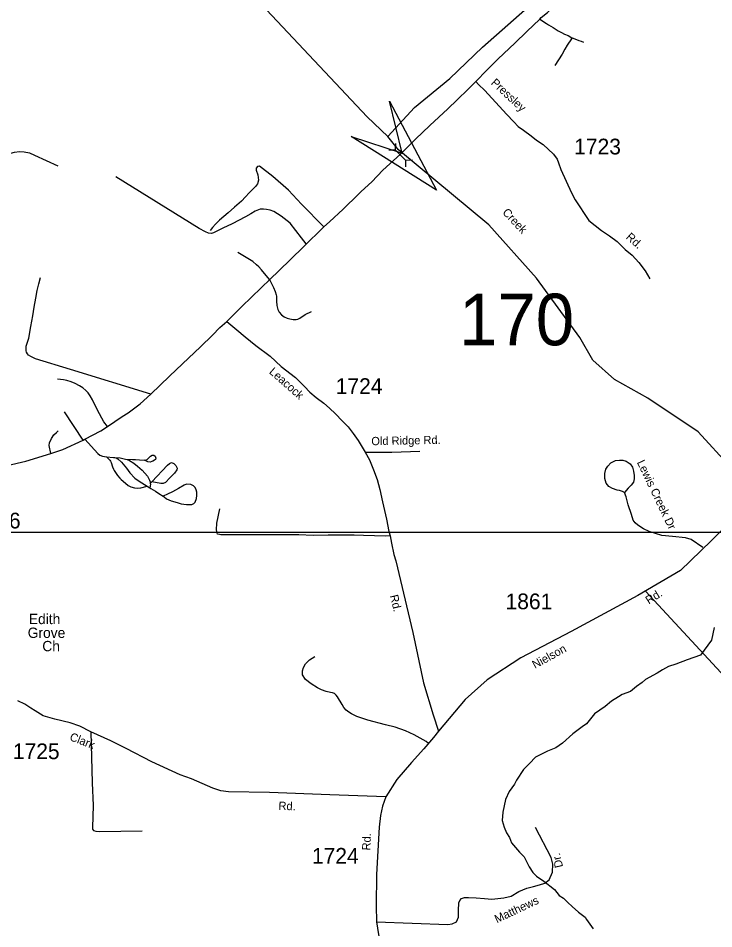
# Model space of a CAD drawing. Extents: x 884530 to 1028605, y 526725 to 653634.
# Drawn here: x 996441 to 1001971, y 605441 to 612677 of the extents above; entities that cross this region are included whole.
import ezdxf

# ---------------------------------------------------------------- set-up
doc = ezdxf.new("R2010")
doc.units = 0
for name, color, linetype in [('Exist Cultural Church Label', 7, 'Continuous'), ('Exist Hydrographic Creek Single Shore', 7, 'Continuous'), ('Exist Hydrographic Creek Single Shore Label', 7, 'Continuous'), ('Exist Road Non-System Type 51', 7, 'Continuous'), ('Exist Road Non-System Type 51 Label', 7, 'Continuous'), ('Exist Road Primary US Attributed', 7, 'Continuous'), ('Exist Road Secondary Structure Culvert Attributed CELL', 7, 'Continuous'), ('Exist Road Secondary Structure Culvert CELL', 7, 'Continuous'), ('Exist Road Secondary Structure Standard Bridge Number Label', 7, 'Continuous'), ('Exist Road Secondary Type 41 Attributed', 7, 'Continuous'), ('Exist Road Secondary Type 51 Attributed', 7, 'Continuous'), ('Exist Road Secondary Type 51 Label', 7, 'Continuous'), ('Exist Road Secondary Type 51 Number Label', 7, 'Continuous'), ('Map Preparation Inset Cut Line', 7, 'Continuous')]:
    doc.layers.add(name, color=color, linetype=linetype)

msp = doc.modelspace()

# ---------------------------------------------------------------- linework, layer by layer
at = {"layer": 'Exist Hydrographic Creek Single Shore'}
for points in [[(999379.1, 611738), (999215.1, 611892.8), (997490.1, 613728.6), (997278.4, 613826.1), (997003.5, 614145.3), (996820.7, 614214.7), (996598.8, 614339.6), (996402.4, 614374), (996194.4, 614138.6), (996077, 613868.6), (995873.9, 613524.8), (995684.9, 613364.5), (995557.6, 613291.6), (994865, 613017.7), (994462.8, 612705.4), (994233.9, 612608.2), (994116, 612656.8)], [(999379.1, 611738), (999590.9, 611966.7), (999873.9, 612197.3), (1000132.4, 612448.1), (1000534.5, 612803.3)], [(1002324.3, 608763.5), (1002251.2, 608933.4), (1002103.6, 609109.7), (1001848.2, 609390.7), (1001447, 609658.9), (1001181.7, 609805.4), (1001009.6, 609960.2), (1000907.1, 610139.5), (1000561.9, 610610.9), (1000184.2, 611036.1), (999463.8, 611632.5), (999379.1, 611738)], [(1001975.1, 607834.1), (1001952, 607733.8), (1001864.8, 607615.2), (1001758.8, 607577.4), (1001669.2, 607544.9), (1001612.2, 607525.2), (1001563, 607499.2), (1001521.7, 607472.8), (1001429.3, 607422.5), (1001402.2, 607399.5), (1001356.7, 607367.3), (1001308.8, 607327.2), (1001243.7, 607303.7), (1001212.7, 607285), (1001159.2, 607251.1), (1001107.1, 607207.1), (1001022.4, 607148.4), (1000958.9, 607068.8), (1000925.8, 607046.2), (1000851.1, 606989.1), (1000767.8, 606916.3), (1000716.1, 606880.3), (1000648.7, 606853), (1000554.4, 606804.8), (1000506.1, 606754.7), (1000457.9, 606706.5), (1000404.1, 606622.4), (1000386.8, 606591.2), (1000344.1, 606532.7), (1000315.4, 606469.8), (1000293, 606368.4), (1000290.1, 606300.4), (1000305.9, 606247.7), (1000322.1, 606204.8), (1000348.5, 606167.7), (1000362.7, 606123), (1000425.8, 606050.2), (1000464.3, 606012.6), (1000503, 605932.8), (1000533.2, 605887.4), (1000562, 605858.2), (1000620.5, 605819.8), (1000653.4, 605792.3), (1000669, 605781.7), (1000705.8, 605752), (1000742, 605706.5), (1000777.3, 605685), (1000811.9, 605649.5), (1000846.6, 605618), (1000894.8, 605571.9), (1000949.3, 605533.6), (1000960.6, 605515.1), (1001013.5, 605440.7)]]:
    msp.add_lwpolyline(points, dxfattribs=at)
at = {"layer": 'Exist Road Non-System Type 51'}
for p, q in [((996958.9, 609324.3), (996809.5, 609548.5)), ((997467.7, 608957.7), (997488.3, 608945.3))]:
    msp.add_line(p, q, dxfattribs=at)
for points in [[(1000587.2, 612670.3), (1000640.6, 612636), (1000658.5, 612625), (1000694.9, 612604.6), (1000734.7, 612577.8), (1000759.9, 612562.6), (1000785.8, 612549.6), (1000813.8, 612538.7), (1000843.4, 612521.9), (1000846.7, 612520.7)], [(1000846.7, 612520.7), (1000830.5, 612498.4), (1000816.6, 612478.9), (1000805.9, 612462.8), (1000788.3, 612431.2), (1000767.2, 612391.8), (1000708.7, 612302.1)], [(1000846.7, 612520.7), (1000880, 612508.5), (1000899.2, 612501.2), (1000917.5, 612494.2), (1000935.3, 612487.2)], [(996259.2, 611570), (996333.7, 611591.3), (996412.8, 611613.8), (996450.8, 611618.7), (996487.6, 611615), (996530, 611606.2), (996571.2, 611590.1), (996756.2, 611504.1)], [(998871.1, 611020.5), (998694.6, 611198.4), (998589.5, 611311.9), (998466, 611420.5), (998359.1, 611500.6), (998344, 611497.6), (998333.7, 611484.4), (998334, 611469.2), (998347.7, 611433.6), (998352.1, 611391.5), (998344.2, 611362.2), (998327.3, 611339.5), (998307.2, 611319.7), (998277.2, 611289.1), (998248, 611257.2), (998215.8, 611223.5), (998162, 611174.5), (998110, 611131.9), (998042.5, 611071.5), (998010, 611039.9), (997986, 611015.4), (997967, 610991)], [(998729.7, 610883.1), (998712.8, 610908.3), (998694.6, 610932.3), (998604.4, 611049.1), (998531.3, 611103.8), (998472.5, 611142.2), (998443.7, 611152.9), (998416.1, 611157.7), (998392.1, 611158.9), (998364.6, 611160.1), (998326.1, 611143.3), (998291.4, 611122.9), (998248.2, 611100.1), (998142.6, 611043.7), (998067.9, 611007.8), (997995.1, 610970.6), (997976.8, 610967.2), (997954.5, 610970), (997929.2, 610979.8), (997878.7, 611006.5), (997218.2, 611417.6)], [(998438.9, 610601.6), (998376.4, 610677.7), (998353.3, 610701), (998336, 610718.3), (998308, 610744.1), (998241.1, 610783), (998187.1, 610815.4)], [(997497, 609688.9), (996857.7, 609884.7), (996578.9, 609971.7), (996541.6, 609987.8), (996522.8, 610000.6), (996515.1, 610010), (996507.9, 610022.2), (996503.4, 610033.2), (996505.1, 610045.4), (996505.5, 610072.2), (996524.8, 610135.5), (996542.3, 610228.4), (996556.7, 610311.6), (996568.2, 610380.5), (996580.4, 610452.3), (996592.6, 610513.2), (996604.8, 610566), (996619.7, 610617.4)], [(998438.9, 610601.6), (998472.1, 610538.4), (998483.4, 610505.7), (998491, 610478.2), (998493.7, 610468.6), (998495.8, 610429.4), (998498.1, 610393.4), (998505.7, 610363.6), (998517.2, 610341.8), (998533.4, 610320.5), (998555.7, 610304.6), (998578.4, 610294.4), (998601.3, 610288.9), (998626.2, 610283.2), (998650, 610283.6), (998665.7, 610285.7), (998681.4, 610293.5), (998722, 610323.3), (998774.1, 610346.2)], [(997151.8, 609431.8), (997121.3, 609469.5), (997071.7, 609562), (997030.7, 609644), (997012.4, 609677.3), (996996.3, 609701.1), (996979.7, 609719.4), (996954.7, 609739.4), (996928.7, 609757.1), (996894.8, 609774.9), (996861.1, 609788.8), (996828.3, 609798.2), (996801.2, 609804.2), (996754.6, 609809.8)], [(996700.7, 609216.9), (996686.2, 609281.8), (996689.1, 609303.6), (996706.5, 609336.9), (996724.5, 609367.5), (996745.8, 609386.3), (996760.1, 609397.8)], [(996971.8, 609331.5), (997075.1, 609218.8), (997090.2, 609205.6), (997112.7, 609196.2), (997142.8, 609190.8)], [(999199.3, 609229.7), (999412.3, 609229.5), (999633.3, 609237.1)], [(997142.8, 609190.8), (997199, 609187.2), (997210.4, 609186.1)], [(997142.8, 609190.8), (997161.5, 609173.2), (997168.6, 609165), (997174.6, 609156.7), (997179.4, 609145.9), (997190.8, 609112.2), (997199.1, 609092.9), (997205, 609081.7), (997230.7, 609044.1), (997249.8, 609023.4), (997261.1, 609012.1), (997293.8, 608982.3), (997316.6, 608964.5), (997336.8, 608952.7), (997366.5, 608944.6), (997388.1, 608941.9), (997415, 608944.6), (997467.7, 608957.7)], [(997210.4, 609186.1), (997251.7, 609184.9), (997293.7, 609173.4)], [(997210.4, 609186.1), (997210.8, 609186.1), (997220.2, 609183.7), (997233, 609175.5), (997262.9, 609149.2), (997302.4, 609102.3), (997328, 609065.3), (997368.1, 609023.4), (997403.8, 608997.1), (997467.7, 608957.7)], [(997293.7, 609173.4), (997351.2, 609170.9), (997373.6, 609170.9), (997405.2, 609167.2), (997444.8, 609164.7), (997450.2, 609164.4), (997466.2, 609171), (997485.1, 609189.8), (997492.3, 609198.1), (997506.6, 609206), (997520.2, 609206), (997530.9, 609197.9), (997536.3, 609181.7), (997533.6, 609171), (997525.5, 609165.6), (997512.1, 609157.5), (997503.3, 609153.9), (997490.1, 609150.2), (997471.7, 609152.1), (997444.8, 609164.7)], [(997293.7, 609173.4), (997306.9, 609169.7), (997326.8, 609162.4), (997360.6, 609141.8), (997388.8, 609117.3), (997426.3, 609085.4), (997469.6, 609038.4), (997483.9, 609007.3), (997489.4, 608993.3), (997491.3, 608979.8)], [(997491.3, 608979.8), (997504.3, 608993.5), (997629.2, 609126.7), (997644.2, 609139.9), (997661.1, 609145.5), (997678, 609139.9), (997695, 609123), (997706.2, 609100.4), (997702.4, 609087.3), (997683.7, 609062.9), (997646.2, 609025.3), (997612.3, 608987.8), (997593.1, 608979.3), (997576.3, 608979.3), (997504.3, 608993.5)], [(1001883.9, 608469.8), (1001792.5, 608533.4), (1001745.7, 608547.9), (1001643, 608557.6), (1001559.6, 608565.6), (1001457, 608597.6), (1001413.1, 608619.1), (1001367.2, 608649.6), (1001347.4, 608666.5), (1001330.3, 608687.4), (1001316, 608733.9), (1001290.2, 608809.3), (1001274.2, 608875), (1001261.2, 608907.5), (1001245.3, 608916.6), (1001221.1, 608924.7), (1001203, 608926.7), (1001166.6, 608938.8), (1001138.3, 608955), (1001116.1, 608981.3), (1001104.1, 609019.6), (1001104.1, 609060), (1001112, 609092.3), (1001128.2, 609118.5), (1001152.5, 609144.8), (1001190.8, 609163), (1001223.1, 609165), (1001247.4, 609165), (1001273.6, 609156.9), (1001305.9, 609136.7), (1001326.1, 609108.4), (1001333.7, 609078.5), (1001338.2, 609043.3), (1001338.2, 609015.9), (1001332.2, 608989.9), (1001315.4, 608965.5), (1001291.8, 608942.9), (1001261.2, 608907.5)], [(997491.3, 608979.8), (997492.1, 608974.5), (997488.3, 608945.3)], [(997488.3, 608945.3), (997495.9, 608940.8), (997533.5, 608918.3), (997559.7, 608901.3), (997593, 608878.6), (997601, 608873.2), (997620.1, 608858.1), (997657.3, 608841.3), (997706.2, 608828.1), (997736.2, 608819.1), (997779.4, 608813.1), (997821.8, 608813.6), (997838.2, 608820.6), (997847.1, 608831.8), (997858.1, 608861.6), (997861.7, 608885.1), (997860.2, 608910.8), (997855.7, 608929.7), (997847.5, 608947.3), (997834.6, 608961.3), (997813.3, 608970.8), (997779.5, 608974.2), (997759.7, 608965.3), (997714.7, 608940), (997667.1, 608914.8), (997627.8, 608895.1), (997593, 608878.6)], [(999704.2, 606912.9), (999684.3, 606929), (999589.1, 606983.2), (999519.2, 607015.2), (999439.3, 607043.1), (999361.4, 607063.1), (999221.6, 607099.1), (999133.7, 607127.1), (999092.3, 607148.5), (999068.6, 607162.4), (999047.8, 607179), (999030.1, 607199.9), (999017.2, 607222.4), (998980.2, 607285.2), (998969, 607298.6), (998956.6, 607309.8), (998940.9, 607316.2), (998923.9, 607319.4), (998890.3, 607327), (998853.9, 607339.1), (998820.5, 607357), (998771.3, 607387.7), (998725.1, 607421.7), (998700.8, 607458.1), (998700.8, 607489.7), (998708.2, 607516.4), (998726.5, 607546.8), (998758.1, 607577.1), (998799.3, 607605.1)], [(997018.1, 607006), (997028.6, 606601.1), (997036.8, 606421.9), (997031.7, 606244.7), (997033.3, 606231.6), (997040.8, 606222.4), (997057.5, 606217), (997086.8, 606214.9), (997428.1, 606220.4)], [(999291.1, 605497.6), (999857.6, 605475.1), (999891.3, 605480.7), (999925, 605497.6), (999941.9, 605534.1), (999940.6, 605587.4), (999943.6, 605648), (999952.8, 605666.8), (999965.3, 605682.4), (999989, 605689), (1000020.2, 605690.1), (1000082.3, 605685.8), (1000149.7, 605682.9), (1000205.9, 605677.3), (1000253.7, 605682.9), (1000301.5, 605685.8), (1000360.3, 605699.8), (1000422.2, 605736.3), (1000484, 605764.4), (1000537.4, 605778.4), (1000585.2, 605789.7), (1000627.2, 605803.7), (1000663.7, 605829), (1000689, 605890.8), (1000691.9, 605955.4), (1000679.6, 606008.8), (1000554.2, 606244.7)]]:
    msp.add_lwpolyline(points, dxfattribs=at)
at = {"layer": 'Exist Road Non-System Type 51 Label'}
for points in [[(999397.4, 608562.7), (999363.1, 608561.7), (999275.1, 608562.7), (999187.4, 608567.7), (999111.4, 608570.2), (999029.2, 608568.9), (998905.1, 608569.1), (998787.1, 608567.1), (998673.1, 608570.8), (998553.1, 608572.8), (998458.9, 608571.9), (998358.8, 608571.3), (998236.8, 608571.4), (998110.7, 608571.5), (998052.7, 608571.4), (998040.8, 608573.9), (998026.8, 608576.4), (998023.2, 608588.4), (998017.9, 608612.8), (998019.8, 608664.7), (998043.5, 608777.9)], [(1001430.3, 608121.5), (1002491.6, 606975.8)]]:
    msp.add_lwpolyline(points, dxfattribs=at)
at = {"layer": 'Exist Road Primary US Attributed'}
for points in [[(1000079, 612173.2), (1000167.2, 612263.2), (1000258.3, 612353.3), (1000390.6, 612479.1), (1000485.3, 612570.7), (1000587.2, 612670.3), (1000600.2, 612681.8), (1000649.1, 612723.1), (1000768.3, 612839.3), (1000901.7, 612967.7), (1000938.6, 613002.2)], [(998100.8, 610267.1), (998220.1, 610387), (998373.1, 610534), (998443.2, 610602.9), (998514.1, 610668.6), (998609.3, 610762.1), (998709.4, 610861.1), (998871.1, 611020.5), (998916.9, 611059.1), (999023.8, 611159.4), (999145.6, 611279.5), (999167.2, 611299.1), (999251.8, 611377.7), (999340.9, 611468.8), (999481.6, 611596.4), (999598.9, 611714.9), (999713, 611825.6), (999855.9, 611956.9), (999930.3, 612027.8), (1000018.5, 612112.6), (1000079, 612173.2)], [(995920.7, 609089.4), (996051.7, 609091.7), (996170.9, 609102.4), (996245.3, 609108.1), (996293.7, 609116.5), (996354.6, 609123.8), (996500.9, 609156.6), (996700.7, 609216.9), (996796.3, 609251.2), (996958.9, 609324.3), (996971.8, 609331.5), (997097.2, 609398.3), (997151.8, 609431.8), (997269.1, 609511.2), (997314.7, 609541.5), (997410.8, 609614), (997497, 609688.9), (997644.8, 609833.3), (997748.5, 609932), (997889.8, 610064.6), (997984.9, 610159.8), (998043.7, 610218.7), (998100.8, 610267.1)]]:
    msp.add_lwpolyline(points, dxfattribs=at)
at = {"layer": 'Exist Road Secondary Structure Culvert Attributed CELL'}
msp.add_lwpolyline([(999392, 612018), (999765.9, 611310.7), (999088.5, 611736.3), (999493.8, 611603.9)], close=True, dxfattribs=at)
at = {"layer": 'Exist Road Secondary Structure Culvert CELL'}
for p, q in [((999440.2, 611682.9), (999438.9, 611632.2)), ((999388.1, 611630.8), (999438.9, 611632.2)), ((999524.4, 611546.6), (999438.9, 611632.2)), ((999523, 611495.9), (999524.4, 611546.6)), ((999575.1, 611548), (999524.4, 611546.6))]:
    msp.add_line(p, q, dxfattribs=at)
at = {"layer": 'Exist Road Secondary Type 41 Attributed'}
msp.add_lwpolyline([(999364.2, 606489.9), (998918.4, 606504.4), (998437.9, 606524.2), (998113.6, 606529.6), (998053.2, 606538), (997988.6, 606558.5), (997903.5, 606596.9), (997819.5, 606632), (997729.3, 606665.7), (997503.2, 606768.8), (997299.3, 606873.6), (997178.9, 606935.5), (997018.1, 607006), (996930.6, 607052.5), (996855.5, 607079), (996732.2, 607105.6), (996640.3, 607134.2), (996575.9, 607171.9), (996542.6, 607195), (996493.7, 607226.7), (996438.3, 607253.4)], dxfattribs=at)
at = {"layer": 'Exist Road Secondary Type 51 Attributed'}
for points in [[(1000079, 612173.2), (1000099.7, 612150.7), (1000149.9, 612104), (1000322.8, 611915.3), (1000381.6, 611853), (1000416.4, 611816.9), (1000459.5, 611787.4), (1000518.2, 611742.3), (1000563.2, 611707.7), (1000615.1, 611674.8), (1000697.5, 611597.7), (1000726.5, 611557.3), (1000735.6, 611529.1), (1000755.6, 611474.2), (1000839.3, 611289.7), (1000870.3, 611234.9), (1000978.9, 611070), (1001077.9, 610990.9), (1001141.9, 610947.6), (1001204.1, 610902.6), (1001267.5, 610839.3), (1001321.9, 610794.1), (1001376.1, 610736.2), (1001426.6, 610669.7), (1001462.9, 610605.7)], [(998100.8, 610267.1), (998178.6, 610199.6), (998246.7, 610146.5), (998330.5, 610077.6), (998445.7, 609991.4), (998531.5, 609910.6), (998646.8, 609822.6), (998716.4, 609750.1), (998760.9, 609706.6), (998809.5, 609663), (998870.2, 609619), (998916.8, 609577.5), (998963.3, 609533.9), (999017.6, 609478), (999063.9, 609430.4), (999104.2, 609377), (999144.3, 609321.6), (999199.3, 609229.7), (999233.3, 609168.6), (999266.7, 609089.5), (999294.2, 609012.5), (999315.6, 608931.6), (999338.2, 608832.9), (999369.6, 608695.7), (999388.5, 608599.1), (999397.4, 608562.7), (999409.4, 608506.2), (999428.1, 608415.4), (999443.2, 608364.1), (999578.4, 607795.2), (999664.8, 607395), (999741.3, 607140.8), (999783.9, 607011.1)], [(1002324.4, 608763.1), (1002289.4, 608759.2), (1002185.2, 608741.8), (1002133, 608707), (1001950.5, 608524.4), (1001707.2, 608289.6), (1001368.3, 608089.5), (1000838.2, 607802.6), (1000438.4, 607593.9), (1000169, 607419.9), (999995.2, 607263.4), (999783.9, 607011.1)], [(999783.9, 607011.1), (999742.4, 606962.5), (999667.3, 606871), (999567.5, 606762.2), (999450.9, 606627.9), (999364.2, 606489.9)], [(999364.2, 606489.9), (999337.4, 606414.9), (999320.6, 606341.6), (999310.1, 606247.6), (999288.6, 605871.9), (999285.9, 605623.9), (999291.1, 605497.6), (999305, 605396.1), (999329.4, 605289.1), (999417.6, 605028.2), (999486.4, 604861.8), (999528.4, 604744.9), (999540.6, 604699), (999556.7, 604487.3), (999560.5, 604442.9)]]:
    msp.add_lwpolyline(points, dxfattribs=at)
at = {"layer": 'Map Preparation Inset Cut Line'}
for points in [[(1003401.7, 608590.9), (973281.3, 608590.9), (973281.3, 627602.4), (1003401.7, 627602.4)], [(985850.1, 565640.1), (985850.1, 581125.7), (1003401.7, 581125.7), (1003401.7, 608590.9), (929019.7, 608590.9), (929019.7, 565640.1)]]:
    msp.add_lwpolyline(points, close=True, dxfattribs=at)

# ---------------------------------------------------------------- texts
at = {"layer": 'Exist Cultural Church Label'}
for s, p in [('Edith', (996525.9, 607862.2)), ('Grove', (996517, 607752.5)), ('Ch', (996633, 607646.7))]:
    msp.add_text(s, height=82.02, dxfattribs=at).set_placement(p)
at = {"layer": 'Exist Hydrographic Creek Single Shore Label'}
msp.add_text('Creek', height=65.62, rotation=313.08086, dxfattribs=at).set_placement((1000286.7, 611129.9))
msp.add_text('Creek', height=65.62, rotation=313.08086, dxfattribs=at).set_placement((1000286.7, 611129.9))
at = {"layer": 'Exist Road Non-System Type 51 Label'}
for s, height, rotation, p in [('Old Ridge Rd.', 65.617, 1.17694, (999249.3, 609283.6)), ('Lewis Creek Dr', 65.617, 295.45363, (1001358.6, 609147.9)), ('Dr.', 65.62, 103.10054, (1000773.6, 605934)), ('Matthews', 65.62, 25.22716, (1000247.1, 605484.9))]:
    msp.add_text(s, height=height, rotation=rotation, dxfattribs=at).set_placement(p)
at = {"layer": 'Exist Road Secondary Structure Standard Bridge Number Label'}
msp.add_text('170', height=410.1, dxfattribs=at).set_placement((999946.1, 610078))
at = {"layer": 'Exist Road Secondary Type 51 Label'}
for s, rotation, p in [('Pressley', 317.14363, (1000195.2, 612157.5)), ('Rd.', 318.28012, (1001268.1, 610930.6)), ('Leacock', 318.56732, (998430.8, 609860.1)), ('Rd.', 32.36955, (1001454.5, 608017.3)), ('Rd.', 283.36757, (999396.3, 608088)), ('Nielson', 28.95606, (1000550, 607506)), ('Clark', 338.73408, (996844.6, 606941.7)), ('Rd.', 358.21069, (998509.9, 606386.6)), ('Rd.', 87.84318, (999240.4, 606062.9))]:
    msp.add_text(s, height=65.62, rotation=rotation, dxfattribs=at).set_placement(p)
at = {"layer": 'Exist Road Secondary Type 51 Number Label'}
for s, p in [('1723', (1000861.3, 611594.8)), ('1724', (998965.7, 609691.3)), ('1726', (996088.7, 608622.5)), ('1861', (1000315.7, 607980.5)), ('1725', (996398.7, 606789.1)), ('1724', (998776.4, 605958.4))]:
    msp.add_text(s, height=125, dxfattribs=at).set_placement(p)

doc.saveas('drawing.dxf')
